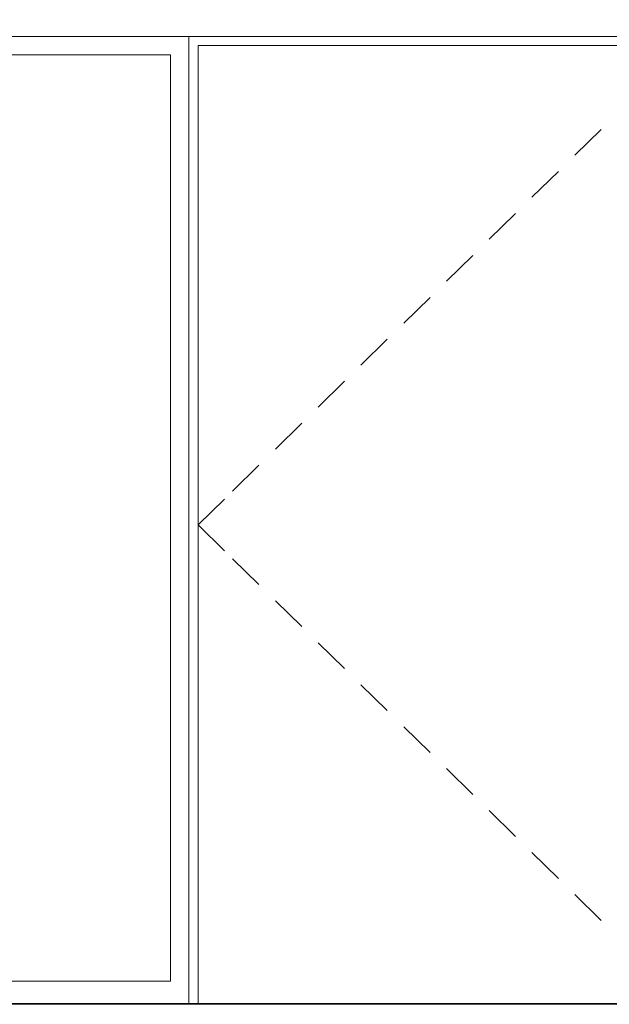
# Model space of a CAD drawing. Header units: millimetres. Extents: x -30280 to 309309, y -17460 to 4378.
# Tile 374 of 656: x 123990 to 125269, y -11436 to -9300. Entities that reach past the tile are written whole.
import ezdxf

# ---------------------------------------------------------------- set-up
doc = ezdxf.new("R2010")
doc.units = ezdxf.units.MM
doc.header["$MEASUREMENT"] = 0
doc.linetypes.add('Wipeout_Contour', pattern=[1000, 0, -1000])
doc.layers.add('P1_PLANTA PRIMERA_3_Nuevo_08_E_Envans secs', color=7, linetype='Continuous')
doc.layers.add('P1_PLANTA PRIMERA_3_Nuevo_08_E_Envans secs_Pluma_Nº__1', color=7, linetype='Continuous', lineweight=5)
doc.layers.add('P1_PLANTA PRIMERA_3_Nuevo_14_PAV_Soft Light Grey 0554_Pluma_Nº__29', color=7, linetype='Continuous', lineweight=20)
doc.layers.add('P1_PLANTA PRIMERA_3_Nuevo_08_E_Envans secs_Pluma_Nº__3', color=7, linetype='Continuous', lineweight=5, true_color=0xa4a4a4)

msp = doc.modelspace()

# ---------------------------------------------------------------- wipeouts: each hides what was drawn before it
at = {"color": 254, "linetype": 'Wipeout_Contour', "lineweight": 0, "ltscale": 744380.35708}
msp.add_wipeout([(125602.4, -8989.1), (119928.1, -8989.1), (119928.1, -9336.1), (125456.8, -9336.1), (125456.8, -11434.1), (125602.4, -11434.1)], dxfattribs=at).dxf.layer = 'P1_PLANTA PRIMERA_3_Nuevo_08_E_Envans secs'

# ---------------------------------------------------------------- next in the draw order: wipeouts: each hides what was drawn before it
at = {"color": 254, "linetype": 'Wipeout_Contour', "lineweight": 0, "ltscale": 499221.018039}
msp.add_wipeout([(124356.8, -11434.1), (124376.8, -11434.1), (124376.8, -9368.1), (124356.8, -9368.1)], dxfattribs=at).dxf.layer = 'P1_PLANTA PRIMERA_3_Nuevo_08_E_Envans secs'

# ---------------------------------------------------------------- next in the draw order: wipeouts: each hides what was drawn before it
at = {"color": 254, "linetype": 'Wipeout_Contour', "lineweight": 0, "ltscale": 1002054.748226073}
msp.add_wipeout([(124376.8, -9356.1), (125436.8, -9356.1), (125436.8, -9368.1), (125456.8, -9368.1), (125456.8, -9336.1), (124356.8, -9336.1), (124356.8, -9368.1), (124376.8, -9368.1)], dxfattribs=at).dxf.layer = 'P1_PLANTA PRIMERA_3_Nuevo_08_E_Envans secs'

# ---------------------------------------------------------------- next in the draw order: wipeouts: each hides what was drawn before it
at = {"color": 254, "linetype": 'Wipeout_Contour', "lineweight": 0, "ltscale": 501371.701988}
msp.add_wipeout([(124376.8, -11434.1), (125436.8, -11434.1), (125436.8, -9356.1), (124376.8, -9356.1)], dxfattribs=at).dxf.layer = 'P1_PLANTA PRIMERA_3_Nuevo_08_E_Envans secs'
at = {"color": 254, "linetype": 'Wipeout_Contour', "lineweight": 0, "ltscale": 499093.86945}
msp.add_wipeout([(124356.8, -9376.1), (124316.8, -9376.1), (124316.8, -11386.1), (124356.8, -11386.1)], dxfattribs=at).dxf.layer = 'P1_PLANTA PRIMERA_3_Nuevo_08_E_Envans secs'

# ---------------------------------------------------------------- next in the draw order: linework, layer by layer
at = {"layer": 'P1_PLANTA PRIMERA_3_Nuevo_08_E_Envans secs_Pluma_Nº__3', "color": 253, "linetype": 'Continuous', "lineweight": 5, "true_color": 0xa4a4a4}
for p, q in [((124376.8, -11434.1), (124376.8, -9356.1)), ((124376.8, -9356.1), (125436.8, -9356.1)), ((125251.2, -9538.1), (125194.1, -9594.2)), ((125158.5, -9629.2), (125101.3, -9685.2)), ((125065.7, -9720.2), (125008.6, -9776.3)), ((124972.9, -9811.3), (124915.8, -9867.3)), ((124880.1, -9902.3), (124823, -9958.3)), ((124787.3, -9993.4), (124730.2, -10049.4)), ((124694.5, -10084.4), (124637.4, -10140.4)), ((124601.7, -10175.4), (124544.6, -10231.5)), ((124508.9, -10266.5), (124451.8, -10322.5)), ((124433.9, -10340), (124376.8, -10396.1)), ((124433.9, -10452.1), (124376.8, -10396.1)), ((124508.9, -10525.6), (124451.8, -10469.6)), ((124601.7, -10616.7), (124544.6, -10560.6)), ((124694.5, -10707.7), (124637.4, -10651.7)), ((124787.3, -10798.7), (124730.2, -10742.7)), ((124880.1, -10889.8), (124823, -10833.8)), ((124972.9, -10980.8), (124915.8, -10924.8)), ((125065.7, -11071.9), (125008.6, -11015.8)), ((125158.5, -11162.9), (125101.3, -11106.9)), ((125251.2, -11254), (125194.1, -11197.9))]:
    msp.add_line(p, q, dxfattribs=at)

# ---------------------------------------------------------------- next in the draw order: wipeouts: each hides what was drawn before it
at = {"color": 254, "linetype": 'Wipeout_Contour', "lineweight": 0, "ltscale": 614671.005281}
msp.add_wipeout([(119928.1, -9336.1), (119928.1, -9376.1), (124316.8, -9376.1), (124356.8, -9376.1), (124356.8, -9336.1)], dxfattribs=at).dxf.layer = 'P1_PLANTA PRIMERA_3_Nuevo_08_E_Envans secs'
at = {"color": 254, "linetype": 'Wipeout_Contour', "lineweight": 0, "ltscale": 623547.309904}
msp.add_wipeout([(123947.8, -11386.1), (123956.4, -11434.1), (124356.8, -11434.1), (124356.8, -11386.1), (124316.8, -11386.1)], dxfattribs=at).dxf.layer = 'P1_PLANTA PRIMERA_3_Nuevo_08_E_Envans secs'

# ---------------------------------------------------------------- next in the draw order: linework, layer by layer
at = {"layer": 'P1_PLANTA PRIMERA_3_Nuevo_08_E_Envans secs_Pluma_Nº__1', "color": 7, "linetype": 'Continuous', "lineweight": 5}
for p, q in [((119928.1, -9336.1), (124356.8, -9336.1)), ((124356.8, -9336.1), (124356.8, -9376.1)), ((124356.8, -9376.1), (124356.8, -11386.1)), ((124356.8, -11386.1), (124356.8, -11434.1))]:
    msp.add_line(p, q, dxfattribs=at)
at = {"layer": 'P1_PLANTA PRIMERA_3_Nuevo_08_E_Envans secs_Pluma_Nº__3', "color": 253, "linetype": 'Continuous', "lineweight": 5, "true_color": 0xa4a4a4}
msp.add_line((125456.8, -9336.1), (124356.8, -9336.1), dxfattribs=at)
at = {"layer": 'P1_PLANTA PRIMERA_3_Nuevo_14_PAV_Soft Light Grey 0554_Pluma_Nº__29', "color": 7, "linetype": 'Continuous', "lineweight": 20}
for p, q in [((125602.4, -11436), (119916.2, -11436)), ((125602.4, -11434.1), (119924.5, -11434.1))]:
    msp.add_line(p, q, dxfattribs=at)

# ---------------------------------------------------------------- next in the draw order: wipeouts: each hides what was drawn before it
at = {"color": 254, "linetype": 'Wipeout_Contour', "lineweight": 0, "ltscale": 13224043.01546531}
msp.add_wipeout([(124316.8, -9376.1), (119928.1, -9376.1), (119928.1, -11281.7), (119970.6, -11044.2), (119971.2, -11041.9), (119975.2, -11019.6), (119953.6, -11019.6), (119953.6, -10964), (119967.2, -10537.9), (120389.9, -10537.9), (120403.5, -10964), (120403.6, -11019.6), (120382, -11019.6), (120385.9, -11041.9), (120386.6, -11044.2), (120428.6, -11278.9), (120470.6, -11044.2), (120471.2, -11041.9), (120475.2, -11019.6), (120453.6, -11019.6), (120453.6, -10964), (120467.2, -10537.9), (120889.9, -10537.9), (120903.5, -10964), (120903.6, -11019.6), (120882, -11019.6), (120885.9, -11041.9), (120886.6, -11044.2), (120928.6, -11278.9), (120970.6, -11044.2), (120971.2, -11041.9), (120975.2, -11019.6), (120953.6, -11019.6), (120953.6, -10964), (120967.2, -10537.9), (121389.9, -10537.9), (121403.5, -10964), (121403.6, -11019.6), (121382, -11019.6), (121385.9, -11041.9), (121386.6, -11044.2), (121428.6, -11278.9), (121470.6, -11044.2), (121471.2, -11041.9), (121475.2, -11019.6), (121453.6, -11019.6), (121453.6, -10964), (121467.2, -10537.9), (121889.9, -10537.9), (121903.5, -10964), (121903.6, -11019.6), (121882, -11019.6), (121885.9, -11041.9), (121886.6, -11044.2), (121928.6, -11278.9), (121970.6, -11044.2), (121971.2, -11041.9), (121975.2, -11019.6), (121953.6, -11019.6), (121953.6, -10964), (121967.2, -10537.9), (122389.9, -10537.9), (122403.5, -10964), (122403.6, -11019.6), (122382, -11019.6), (122385.9, -11041.9), (122386.6, -11044.2), (122428.6, -11278.9), (122470.6, -11044.2), (122471.2, -11041.9), (122475.2, -11019.6), (122453.6, -11019.6), (122453.6, -10964), (122467.2, -10537.9), (122889.9, -10537.9), (122903.5, -10964), (122903.6, -11019.6), (122882, -11019.6), (122885.9, -11041.9), (122886.6, -11044.2), (122928.6, -11278.9), (122970.6, -11044.2), (122971.2, -11041.9), (122975.2, -11019.6), (122953.6, -11019.6), (122953.6, -10964), (122967.2, -10537.9), (123389.9, -10537.9), (123403.5, -10964), (123403.6, -11019.6), (123382, -11019.6), (123385.9, -11041.9), (123386.6, -11044.2), (123428.6, -11278.9), (123470.6, -11044.2), (123471.2, -11041.9), (123475.2, -11019.6), (123453.6, -11019.6), (123453.6, -10964), (123467.2, -10537.9), (123889.9, -10537.9), (123903.5, -10964), (123903.6, -11019.6), (123882, -11019.6), (123885.9, -11041.9), (123886.6, -11044.2), (123947.8, -11386.1), (124316.8, -11386.1)], dxfattribs=at).dxf.layer = 'P1_PLANTA PRIMERA_3_Nuevo_08_E_Envans secs'

# ---------------------------------------------------------------- next in the draw order: linework, layer by layer
at = {"layer": 'P1_PLANTA PRIMERA_3_Nuevo_08_E_Envans secs_Pluma_Nº__1', "color": 7, "linetype": 'Continuous', "lineweight": 5}
for p, q in [((124316.8, -9376.1), (119928.1, -9376.1)), ((124316.8, -11386.1), (124316.8, -9376.1)), ((123947.8, -11386.1), (124316.8, -11386.1))]:
    msp.add_line(p, q, dxfattribs=at)

doc.saveas('drawing.dxf')
